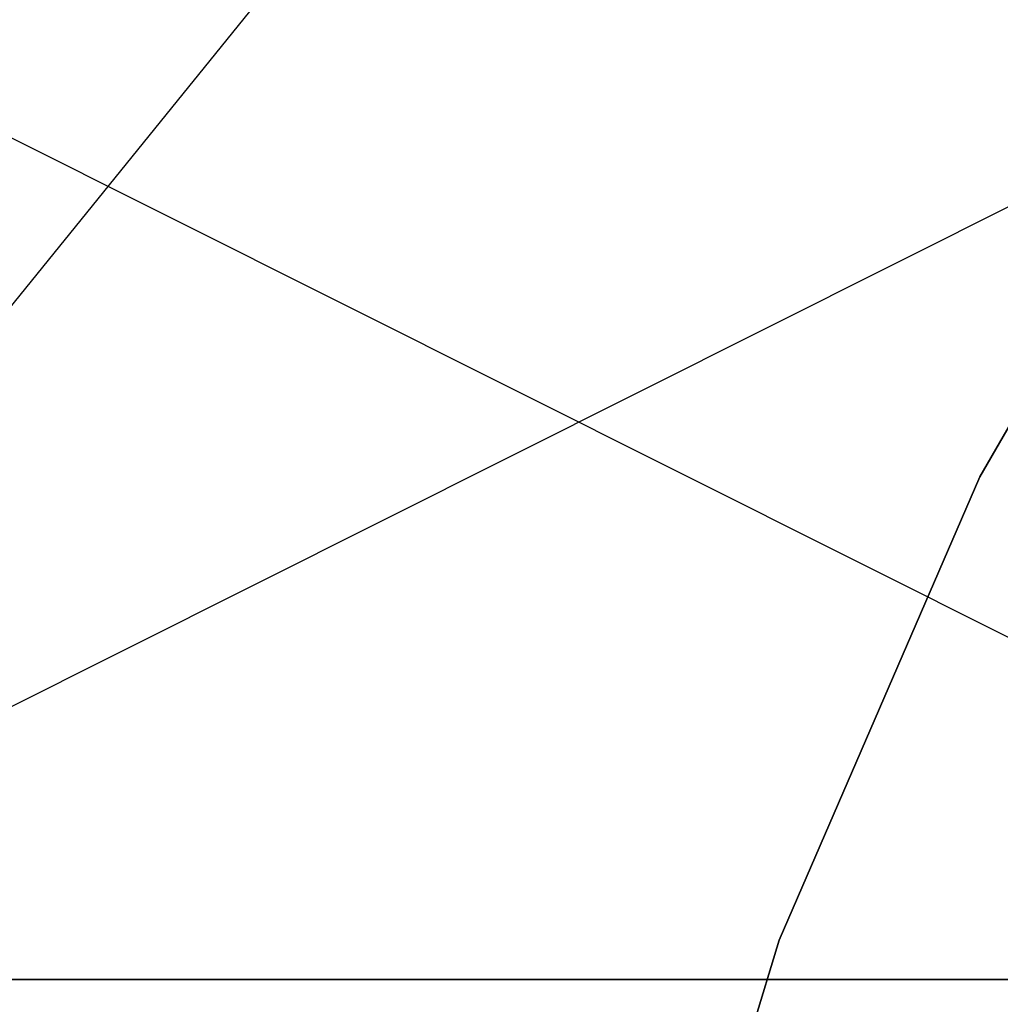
# Model space of a CAD drawing. Extents: x -172 to 172, y -29 to 28.
# Tile 366 of 656: x -30.38 to -24.39, y 7.45 to 13.46. Entities that reach past the tile are written whole.
import ezdxf

# ---------------------------------------------------------------- set-up
doc = ezdxf.new("R2010")
doc.units = 0
doc.header["$LTSCALE"] = 25.4
doc.layers.get('0').update_dxf_attribs({"linetype": 'CONTINUOUS'})

# ---------------------------------------------------------------- blocks, each defined once
blk = doc.blocks.new('RYFLO_AURA_STL')
at = {"color": 0}
for p, q in [((-22.9772, 13.3436, 0), (-24.5124, 10.6691, 0)), ((-24.5124, 10.6691, -140), (-22.9772, 13.3436, -140)), ((-22.9772, 13.3436, 0), (-24.5124, 10.6691, 0)), ((-24.5124, 10.6691, -140), (-22.9772, 13.3436, -140)), ((-24.5124, 10.6691, 0), (-25.7385, 7.8394, 0)), ((-25.7385, 7.8394, -140), (-24.5124, 10.6691, -140)), ((-24.5124, 10.6691, 0), (-25.7385, 7.8394, 0)), ((-25.7385, 7.8394, -140), (-24.5124, 10.6691, -140)), ((-24.5124, 10.6691, 0), (-24.5124, 10.6691, -140)), ((-24.5124, 10.6691, 0), (-24.5124, 10.6691, -140)), ((-25.7385, 7.8394, 0), (-26.6401, 4.8902, 0)), ((-26.6401, 4.8902, -140), (-25.7385, 7.8394, -140)), ((-25.7385, 7.8394, 0), (-26.6401, 4.8902, 0)), ((-26.6401, 4.8902, -140), (-25.7385, 7.8394, -140)), ((-25.7385, 7.8394, 0), (-25.7385, 7.8394, -140)), ((-25.7385, 7.8394, 0), (-25.7385, 7.8394, -140))]:
    blk.add_line(p, q, dxfattribs=at)

msp = doc.modelspace()

# ---------------------------------------------------------------- linework, layer by layer
at = {"color": 0}
for p, q in [((-33.7611, 7.5997, -1074.0862), (-20.3846, 14.2997, -1071.9589)), ((-33.7611, 7.5997, -1074.0862), (-28.3363, 14.2997, -1073.0934)), ((-33.7611, 7.5997, -1074.0862), (-20.3846, 14.2997, -1071.9589)), ((-33.7611, 7.5997, -1074.0862), (-28.3363, 14.2997, -1073.0934)), ((-33.545, 14.2997, -1412.457), (-20.1658, 7.5997, -1414.5674)), ((-33.545, 14.2997, -1412.457), (-20.1658, 7.5997, -1414.5674)), ((-20.3846, 7.5997, -1071.9589), (-33.7611, 7.5997, -1074.0862)), ((-20.3846, 7.5997, -1071.9589), (-33.7611, 7.5997, -1074.0862)), ((-33.545, 7.5997, -1412.457), (-20.1658, 7.5997, -1414.5674)), ((-33.545, 7.5997, -1412.457), (-20.1658, 7.5997, -1414.5674))]:
    msp.add_line(p, q, dxfattribs=at)

# ---------------------------------------------------------------- block references
msp.add_blockref('RYFLO_AURA_STL', (0, 0), dxfattribs=at)

doc.saveas('drawing.dxf')
